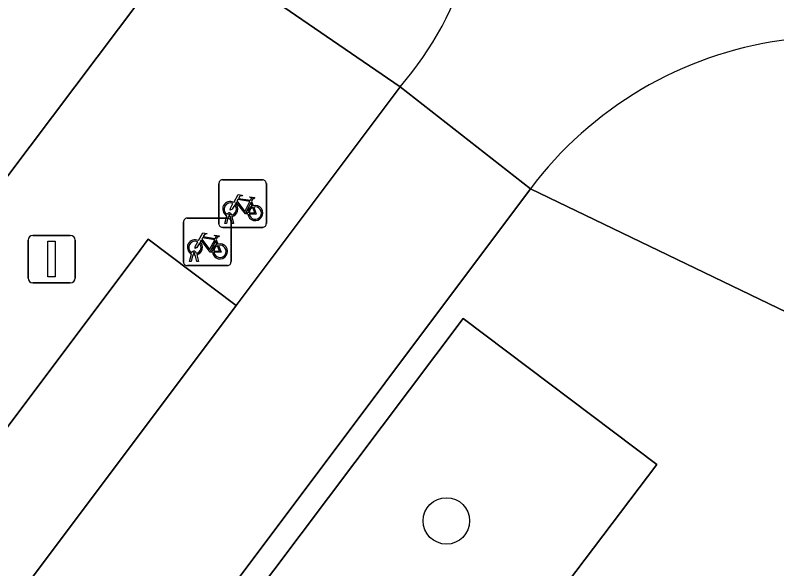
# Model space of a CAD drawing. Extents: x 159716 to 160783, y 383290 to 384031.
# Drawn here: x 160401.4 to 160417.43, y 383770.51 to 383782.17 of the extents above; entities that cross this region are included whole.
import ezdxf

# ---------------------------------------------------------------- set-up
doc = ezdxf.new("R2010")
doc.units = 0
for name, color, linetype in [('IMGEO_Boom', 7, 'Continuous'), ('IMGEO_Fietsenrek', 7, 'Continuous'), ('IMGEO_Groenvoorziening', 7, 'Continuous'), ('IMGEO_Lichtmast', 7, 'Continuous'), ('IMGEO_Pand', 7, 'Continuous'), ('IMGEO_Parkeervlak_open', 7, 'Continuous'), ('IMGEO_Rijbaan_lokaal_gesloten', 7, 'Continuous'), ('IMGEO_Voetpad_open', 7, 'Continuous')]:
    doc.layers.add(name, color=color, linetype=linetype)

msp = doc.modelspace()

# ---------------------------------------------------------------- linework, layer by layer
at = {"layer": 'IMGEO_Boom'}
msp.add_circle((160410.472, 383771.518), 0.489, dxfattribs=at)
at = {"layer": 'IMGEO_Fietsenrek'}
for p, q in [((160405.683, 383777.775), (160405.683, 383778.616)), ((160405.683, 383778.616), (160405.683, 383777.775)), ((160405.758, 383778.7), (160406.599, 383778.7)), ((160406.599, 383778.7), (160405.758, 383778.7)), ((160406.683, 383778.625), (160406.683, 383777.784)), ((160406.683, 383777.784), (160406.683, 383778.625)), ((160406.37, 383778.249), (160406.406, 383778.154)), ((160405.81, 383777.784), (160405.849, 383777.944)), ((160405.921, 383777.956), (160405.92, 383777.96)), ((160405.952, 383777.967), (160405.953, 383777.96)), ((160404.94, 383776.969), (160404.94, 383777.81)), ((160404.94, 383777.81), (160404.94, 383776.969)), ((160405.015, 383777.894), (160405.856, 383777.894)), ((160405.856, 383777.894), (160405.015, 383777.894)), ((160405.844, 383777.784), (160405.81, 383777.784)), ((160405.879, 383777.932), (160405.844, 383777.784)), ((160405.962, 383777.784), (160405.928, 383777.926)), ((160405.94, 383777.819), (160405.94, 383776.978)), ((160405.94, 383776.978), (160405.94, 383777.819)), ((160405.96, 383777.93), (160405.995, 383777.784)), ((160405.995, 383777.784), (160405.962, 383777.784)), ((160406.608, 383777.7), (160405.767, 383777.7)), ((160405.767, 383777.7), (160406.608, 383777.7)), ((160405.627, 383777.443), (160405.663, 383777.348)), ((160405.178, 383777.15), (160405.177, 383777.154)), ((160405.209, 383777.161), (160405.21, 383777.154)), ((160405.067, 383776.978), (160405.106, 383777.138)), ((160405.136, 383777.126), (160405.101, 383776.978)), ((160405.219, 383776.978), (160405.185, 383777.12)), ((160405.217, 383777.124), (160405.252, 383776.978)), ((160405.865, 383776.894), (160405.024, 383776.894)), ((160405.024, 383776.894), (160405.865, 383776.894)), ((160405.101, 383776.978), (160405.067, 383776.978)), ((160405.252, 383776.978), (160405.219, 383776.978))]:
    msp.add_line(p, q, dxfattribs=at)
for points in [[(160405.996, 383778.226), (160406.091, 383778.39), (160406.177, 383778.376), (160406.179, 383778.367), (160406.123, 383778.356), (160406.096, 383778.311), (160406.352, 383778.27)], [(160406.339, 383778.245), (160406.082, 383778.286), (160406.065, 383778.257), (160406.232, 383778.037), (160406.339, 383778.245)], [(160406.352, 383778.27), (160406.377, 383778.319), (160406.371, 383778.323), (160406.348, 383778.327), (160406.336, 383778.334), (160406.335, 383778.337), (160406.337, 383778.342), (160406.432, 383778.327), (160406.434, 383778.317), (160406.424, 383778.304), (160406.412, 383778.298), (160406.398, 383778.304), (160406.37, 383778.249)], [(160406.017, 383778.174), (160405.965, 383778.084), (160405.925, 383778.059), (160405.926, 383778.106), (160405.981, 383778.2)], [(160406.292, 383777.982), (160406.242, 383777.982), (160406.051, 383778.233), (160406.032, 383778.201)], [(160406.387, 383778.147), (160406.357, 383778.224), (160406.248, 383778.006), (160406.291, 383778.006)], [(160406.321, 383778.006), (160406.441, 383778.005), (160406.397, 383778.119)], [(160406.417, 383778.126), (160406.472, 383777.981), (160406.322, 383777.981)], [(160405.253, 383777.42), (160405.348, 383777.584), (160405.434, 383777.57), (160405.436, 383777.561), (160405.38, 383777.55), (160405.353, 383777.505), (160405.609, 383777.464)], [(160405.596, 383777.439), (160405.339, 383777.48), (160405.322, 383777.451), (160405.489, 383777.231), (160405.596, 383777.439)], [(160405.609, 383777.464), (160405.634, 383777.513), (160405.628, 383777.517), (160405.605, 383777.521), (160405.593, 383777.528), (160405.592, 383777.531), (160405.594, 383777.536), (160405.689, 383777.521), (160405.691, 383777.511), (160405.681, 383777.498), (160405.669, 383777.492), (160405.655, 383777.498), (160405.627, 383777.443)], [(160405.274, 383777.368), (160405.222, 383777.278), (160405.182, 383777.253), (160405.183, 383777.3), (160405.238, 383777.394)], [(160405.549, 383777.176), (160405.499, 383777.176), (160405.308, 383777.427), (160405.289, 383777.395)], [(160405.644, 383777.341), (160405.614, 383777.418), (160405.505, 383777.2), (160405.548, 383777.2)], [(160405.578, 383777.2), (160405.698, 383777.199), (160405.654, 383777.313)], [(160405.674, 383777.32), (160405.729, 383777.175), (160405.579, 383777.175)]]:
    msp.add_lwpolyline(points, dxfattribs=at)
for centre, radius, start, end in [((160405.761, 383778.622), 0.0779, 92.4484, 184.2845), ((160405.761, 383778.622), 0.0779, 92.4484, 184.2845), ((160406.605, 383778.622), 0.0779, 2.4484, 94.2845), ((160406.605, 383778.622), 0.0779, 2.4484, 94.2845), ((160405.923, 383778.085), 0.159, 62.6766, 242.1369), ((160405.923, 383778.085), 0.129, 63.3192, 238.903), ((160405.923, 383778.085), 0.129, 283.6043, 43.4302), ((160405.923, 383778.085), 0.159, 283.5766, 46.6042), ((160406.45, 383778.001), 0.159, 113.3408, 178.3217), ((160406.45, 383778.001), 0.159, 187.0065, 105.7708), ((160406.45, 383778.001), 0.129, 113.923, 177.9556), ((160406.45, 383778.001), 0.129, 188.6715, 104.5883), ((160405.903, 383777.956), 0.0499, 12.8025, 158.6934), ((160405.903, 383777.956), 0.0174, 12.8025, 163.4502), ((160405.923, 383778.085), 0.129, 253.415, 269.0204), ((160405.018, 383777.816), 0.0779, 92.4484, 184.2845), ((160405.018, 383777.816), 0.0779, 92.4484, 184.2845), ((160405.862, 383777.816), 0.0779, 2.4484, 94.2845), ((160405.862, 383777.816), 0.0779, 2.4484, 94.2845), ((160405.923, 383778.085), 0.159, 253.9967, 271.7867), ((160406.605, 383777.778), 0.0779, 272.4484, 4.2845), ((160406.605, 383777.778), 0.0779, 272.4484, 4.2845), ((160405.761, 383777.778), 0.0779, 182.4484, 274.2845), ((160405.761, 383777.778), 0.0779, 182.4484, 274.2845), ((160405.18, 383777.279), 0.159, 62.6766, 242.1369), ((160405.18, 383777.279), 0.129, 63.3192, 238.903), ((160405.18, 383777.279), 0.129, 283.6043, 43.4302), ((160405.18, 383777.279), 0.159, 283.5766, 46.6042), ((160405.707, 383777.195), 0.159, 113.3408, 178.3217), ((160405.707, 383777.195), 0.159, 187.0065, 105.7708), ((160405.707, 383777.195), 0.129, 113.923, 177.9556), ((160405.707, 383777.195), 0.129, 188.6715, 104.5883), ((160405.16, 383777.15), 0.0499, 12.8025, 158.6934), ((160405.16, 383777.15), 0.0174, 12.8025, 163.4502), ((160405.18, 383777.279), 0.129, 253.415, 269.0204), ((160405.18, 383777.279), 0.159, 253.9967, 271.7867), ((160405.018, 383776.972), 0.0779, 182.4484, 274.2845), ((160405.018, 383776.972), 0.0779, 182.4484, 274.2845), ((160405.862, 383776.972), 0.0779, 272.4484, 4.2845), ((160405.862, 383776.972), 0.0779, 272.4484, 4.2845)]:
    msp.add_arc(centre, radius, start, end, dxfattribs=at)
at = {"layer": 'IMGEO_Groenvoorziening'}
msp.add_lwpolyline([(160410.826, 383775.783), (160402.299, 383764.445), (160403.109, 383763.836), (160409.012, 383769.849), (160412.062, 383768.949), (160414.9, 383772.707)], close=True, dxfattribs=at)
at = {"layer": 'IMGEO_Lichtmast'}
for p, q in [((160401.768, 383777.532), (160402.558, 383777.532)), ((160402.558, 383777.532), (160401.768, 383777.532)), ((160401.668, 383776.632), (160401.668, 383777.432)), ((160401.668, 383777.432), (160401.668, 383776.632)), ((160402.658, 383777.432), (160402.658, 383776.632)), ((160402.658, 383776.632), (160402.658, 383777.432)), ((160402.558, 383776.532), (160401.768, 383776.532)), ((160401.768, 383776.532), (160402.558, 383776.532))]:
    msp.add_line(p, q, dxfattribs=at)
msp.add_lwpolyline([(160402.088, 383777.407), (160402.238, 383777.407), (160402.238, 383776.657), (160402.088, 383776.657), (160402.088, 383777.407)], dxfattribs=at)
for centre, start, end in [((160401.768, 383777.432), 90, 180), ((160401.768, 383777.432), 90, 180), ((160402.558, 383777.432), 0, 90), ((160402.558, 383777.432), 360, 90), ((160401.768, 383776.632), 180, 270), ((160401.768, 383776.632), 180, 270), ((160402.558, 383776.632), 270, 0), ((160402.558, 383776.632), 270, 0)]:
    msp.add_arc(centre, 0.1, start, end, dxfattribs=at)
at = {"layer": 'IMGEO_Pand'}
msp.add_lwpolyline([(160391.356, 383796.814), (160384.235, 383787.442), (160380.203, 383781.976), (160395.169, 383770.718), (160404.985, 383783.761), (160406.289, 383784.318), (160405.964, 383785.06), (160406.351, 383785.577), (160400.962, 383789.622), (160401.469, 383790.317), (160399.761, 383791.604), (160399.232, 383790.901), (160393.761, 383795.022), (160394.271, 383795.733), (160392.565, 383797.01), (160392.037, 383796.305)], close=True, dxfattribs=at)
at = {"layer": 'IMGEO_Parkeervlak_open'}
msp.add_lwpolyline([(160406.05, 383776.057), (160404.194, 383777.448), (160404.021, 383777.216), (160379.2, 383744.102), (160381.056, 383742.711)], close=True, dxfattribs=at)
at = {"layer": 'IMGEO_Rijbaan_lokaal_gesloten'}
msp.add_lwpolyline([(160412.241, 383778.514), (160409.5, 383780.66), (160406.05, 383776.057), (160381.056, 383742.711), (160377.017, 383737.324), (160369.819, 383727.72), (160366.646, 383723.487), (160363.818, 383719.764), (160366.6, 383717.625), (160367.136, 383718.342), (160369.32, 383721.216)], close=True, dxfattribs=at)
msp.add_lwpolyline([(160409.5, 383780.66), (160412.241, 383778.514)], dxfattribs=at)
for centre, radius, start, end in [((160403.929, 383785.439), 7.34, 319.3754, 7.6321), ((160418.651, 383773.7), 8.016, 53.066, 143.0956)]:
    msp.add_arc(centre, radius, start, end, dxfattribs=at)
at = {"layer": 'IMGEO_Voetpad_open'}
for points in [[(160369.819, 383727.72), (160367.819, 383729.239), (160375.162, 383738.715), (160377.017, 383737.324), (160381.056, 383742.711), (160379.2, 383744.102), (160404.021, 383777.216), (160404.194, 383777.448), (160406.05, 383776.057), (160409.5, 383780.66), (160404.985, 383783.761), (160395.169, 383770.718), (160395.642, 383770.345), (160389.58, 383762.26), (160389.164, 383762.572), (160385.765, 383758.057), (160386.181, 383757.745), (160380.098, 383749.63), (160379.598, 383750.015), (160378.907, 383750.543), (160371.974, 383741.312), (160372.653, 383740.798), (160362.573, 383727.255)], [(160404.985, 383783.761), (160409.5, 383780.66)], [(160412.241, 383778.514), (160422.451, 383773.589), (160424.428, 383772.103), (160427.216, 383770.009), (160429.897, 383767.996), (160435.079, 383764.103), (160437.08, 383762.6), (160437.408, 383762.366), (160472.637, 383735.95), (160472.749, 383735.87), (160488.344, 383724.171), (160490.187, 383721.539)]]:
    msp.add_lwpolyline(points, dxfattribs=at)
for points in [[(160402.14, 383747.732), (160402.936, 383747.132), (160411.13, 383758.022), (160410.898, 383758.195), (160415.004, 383763.689), (160418.619, 383768.501), (160421.153, 383771.866), (160422.451, 383773.589), (160412.241, 383778.514), (160369.32, 383721.216), (160367.136, 383718.342), (160366.6, 383717.625), (160365.352, 383715.959), (160363.846, 383713.946), (160369.534, 383709.879), (160373.434, 383714.511), (160378.05, 383714.53), (160386.983, 383726.399), (160386.415, 383726.839)], [(160402.299, 383764.445), (160410.826, 383775.783), (160414.9, 383772.707), (160412.062, 383768.949), (160410.911, 383767.424), (160406.357, 383761.393), (160405.165, 383762.289), (160403.109, 383763.836)]]:
    msp.add_lwpolyline(points, close=True, dxfattribs=at)
for centre, radius, start, end in [((160403.929, 383785.439), 7.34, 319.3754, 7.6321), ((160418.651, 383773.7), 8.016, 53.066, 143.0956)]:
    msp.add_arc(centre, radius, start, end, dxfattribs=at)

doc.saveas('drawing.dxf')
